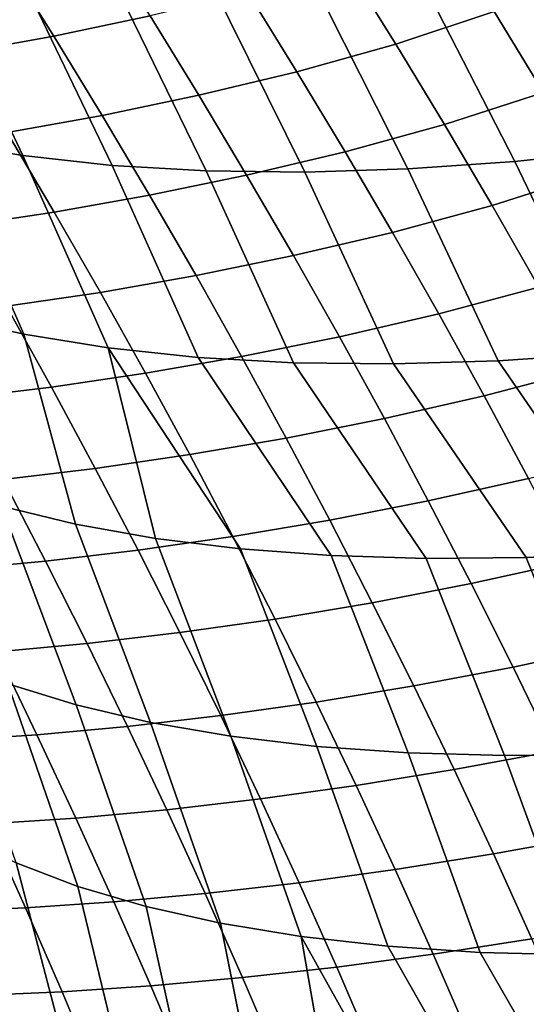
# Model space of a CAD drawing. Header units: metres. Extents: x -29 to 117, y -464 to 29.
# Tile 238 of 362: x 28.04 to 29.77, y 8.39 to 11.75. Entities that reach past the tile are written whole.
import ezdxf

# ---------------------------------------------------------------- set-up
doc = ezdxf.new("R2010")
doc.units = ezdxf.units.M
doc.layers.add('solid_24_501_056_XXX', color=7, linetype='CONTINUOUS')

msp = doc.modelspace()

# ---------------------------------------------------------------- linework, layer by layer
at = {"layer": 'solid_24_501_056_XXX'}
for points in [[(28.153046, 11.698453, 78.250122), (28.481749, 11.767715, 78.050812), (28.312296, 12.036359, 77.928833), (27.984922, 11.966834, 78.130173)], [(29.320038, 11.671066, 77.814041), (29.656456, 11.782442, 77.652603), (29.485374, 12.055758, 77.525719), (29.150736, 11.94322, 77.689865)], [(27.741116, 11.937392, 23.590824), (28.047808, 11.290633, 23.249197), (27.761469, 11.33863, 22.873144), (27.457275, 11.986167, 23.222143)], [(27.83004, 11.640263, 78.462173), (28.153046, 11.698453, 78.250122), (27.984922, 11.966834, 78.130173), (27.663189, 11.908591, 78.344086)], [(28.041872, 11.903417, 23.947563), (28.35194, 11.257243, 23.61265), (28.047808, 11.290633, 23.249197), (27.741116, 11.937392, 23.590824)], [(28.982729, 11.577389, 77.986015), (29.320038, 11.671066, 77.814041), (29.150736, 11.94322, 77.689865), (28.814953, 11.848715, 77.864243)], [(29.766617, 11.957475, 25.516575), (30.10532, 11.311376, 25.203602), (29.727116, 11.271107, 24.918911), (29.395544, 11.916838, 25.234571)], [(28.358652, 11.884338, 24.291304), (28.672943, 11.238561, 23.962393), (28.35194, 11.257243, 23.61265), (28.041872, 11.903417, 23.947563)], [(29.395544, 11.916838, 25.234571), (29.727116, 11.271107, 24.918911), (29.36158, 11.245503, 24.61652), (29.036491, 11.891059, 24.935762)], [(28.690519, 11.880215, 24.621029), (29.00983, 11.234644, 24.297358), (28.672943, 11.238561, 23.962393), (28.358652, 11.884338, 24.291304)], [(29.036491, 11.891059, 24.935762), (29.36158, 11.245503, 24.61652), (29.00983, 11.234644, 24.297358), (28.690519, 11.880215, 24.621029)], [(28.648123, 11.496958, 78.170387), (28.982729, 11.577389, 77.986015), (28.814953, 11.848715, 77.864243), (28.481749, 11.767715, 78.050812)], [(29.656456, 11.782442, 77.652603), (29.824371, 11.506766, 77.777023), (30.194866, 11.578075, 77.654518), (30.026506, 11.854333, 77.528313)], [(28.318092, 11.428038, 78.367683), (28.648123, 11.496958, 78.170387), (28.481749, 11.767715, 78.050812), (28.153046, 11.698453, 78.250122)], [(29.486183, 11.396649, 77.93576), (29.824371, 11.506766, 77.777023), (29.656456, 11.782442, 77.652603), (29.320038, 11.671066, 77.814041)], [(27.993818, 11.369973, 78.577858), (28.318092, 11.428038, 78.367683), (28.153046, 11.698453, 78.250122), (27.83004, 11.640263, 78.462173)], [(29.147352, 11.303888, 78.105347), (29.486183, 11.396649, 77.93576), (29.320038, 11.671066, 77.814041), (28.982729, 11.577389, 77.986015)], [(28.81135, 11.22411, 78.287529), (29.147352, 11.303888, 78.105347), (28.982729, 11.577389, 77.986015), (28.648123, 11.496958, 78.170387)], [(29.649099, 11.119988, 78.054985), (29.989048, 11.22875, 77.898918), (29.824371, 11.506766, 77.777023), (29.486183, 11.396649, 77.93576)], [(28.479998, 11.155609, 78.482796), (28.81135, 11.22411, 78.287529), (28.648123, 11.496958, 78.170387), (28.318092, 11.428038, 78.367683)], [(27.761469, 11.33863, 22.873144), (28.050325, 10.680923, 22.541281), (27.78126, 10.742081, 22.14595), (27.493799, 11.401085, 22.485636)], [(28.154457, 11.097746, 78.691116), (28.479998, 11.155609, 78.482796), (28.318092, 11.428038, 78.367683), (27.993818, 11.369973, 78.577858)], [(27.835657, 11.050216, 78.912239), (28.154457, 11.097746, 78.691116), (27.993818, 11.369973, 78.577858), (27.676237, 11.322453, 78.800697)], [(29.308756, 11.028233, 78.222183), (29.649099, 11.119988, 78.054985), (29.486183, 11.396649, 77.93576), (29.147352, 11.303888, 78.105347)], [(28.047808, 11.290633, 23.249197), (28.338978, 10.633953, 22.924551), (28.050325, 10.680923, 22.541281), (27.761469, 11.33863, 22.873144)], [(28.971361, 10.949191, 78.402184), (29.308756, 11.028233, 78.222183), (29.147352, 11.303888, 78.105347), (28.81135, 11.22411, 78.287529)], [(30.10532, 11.311376, 25.203602), (30.427515, 10.655131, 24.906559), (30.042326, 10.615472, 24.619364), (29.727116, 11.271107, 24.918911)], [(28.35194, 11.257243, 23.61265), (28.646313, 10.601316, 23.294556), (28.338978, 10.633953, 22.924551), (28.047808, 11.290633, 23.249197)], [(29.727116, 11.271107, 24.918911), (30.042326, 10.615472, 24.619364), (29.670467, 10.590204, 24.313578), (29.36158, 11.245503, 24.61652)], [(28.672943, 11.238561, 23.962393), (28.971361, 10.583115, 23.650131), (28.646313, 10.601316, 23.294556), (28.35194, 11.257243, 23.61265)], [(29.00983, 11.234644, 24.297358), (29.313105, 10.579407, 23.990162), (28.971361, 10.583115, 23.650131), (28.672943, 11.238561, 23.962393)], [(29.36158, 11.245503, 24.61652), (29.670467, 10.590204, 24.313578), (29.313105, 10.579407, 23.990162), (29.00983, 11.234644, 24.297358)], [(28.638695, 10.881191, 78.595444), (28.971361, 10.949191, 78.402184), (28.81135, 11.22411, 78.287529), (28.479998, 11.155609, 78.482796)], [(29.808716, 10.841102, 78.171654), (30.150414, 10.94841, 78.01825), (29.989048, 11.22875, 77.898918), (29.649099, 11.119988, 78.054985)], [(28.311893, 10.823605, 78.801895), (28.638695, 10.881191, 78.595444), (28.479998, 11.155609, 78.482796), (28.154457, 11.097746, 78.691116)], [(27.991877, 10.776135, 79.021309), (28.311893, 10.823605, 78.801895), (28.154457, 11.097746, 78.691116), (27.835657, 11.050216, 78.912239)], [(29.466867, 10.750443, 78.336487), (29.808716, 10.841102, 78.171654), (29.649099, 11.119988, 78.054985), (29.308756, 11.028233, 78.222183)], [(29.128092, 10.672223, 78.51432), (29.466867, 10.750443, 78.336487), (29.308756, 11.028233, 78.222183), (28.971361, 10.949191, 78.402184)], [(28.794117, 10.604804, 78.705566), (29.128092, 10.672223, 78.51432), (28.971361, 10.949191, 78.402184), (28.638695, 10.881191, 78.595444)], [(28.466061, 10.547571, 78.910172), (28.794117, 10.604804, 78.705566), (28.638695, 10.881191, 78.595444), (28.311893, 10.823605, 78.801895)], [(29.621622, 10.470536, 78.448212), (29.964964, 10.560008, 78.285736), (29.808716, 10.841102, 78.171654), (29.466867, 10.750443, 78.336487)], [(28.144836, 10.500236, 79.127869), (28.466061, 10.547571, 78.910172), (28.311893, 10.823605, 78.801895), (27.991877, 10.776135, 79.021309)], [(27.831259, 10.462624, 79.358345), (28.144836, 10.500236, 79.127869), (27.991877, 10.776135, 79.021309), (27.679468, 10.738605, 79.253342)], [(28.050325, 10.680923, 22.541281), (28.227331, 10.032613, 22.089108), (27.974075, 10.094145, 21.697924), (27.78126, 10.742081, 22.14595)], [(29.281473, 10.393226, 78.623886), (29.621622, 10.470536, 78.448212), (29.466867, 10.750443, 78.336487), (29.128092, 10.672223, 78.51432)], [(28.338978, 10.633953, 22.924551), (28.499834, 9.983809, 22.46899), (28.227331, 10.032613, 22.089108), (28.050325, 10.680923, 22.541281)], [(28.946198, 10.326469, 78.813141), (29.281473, 10.393226, 78.623886), (29.128092, 10.672223, 78.51432), (28.794117, 10.604804, 78.705566)], [(28.338978, 10.633953, 22.924551), (28.646313, 10.601316, 23.294556), (29.09926, 9.924928, 23.19035), (28.790766, 9.947878, 22.836437)], [(28.338978, 10.633953, 22.924551), (28.790766, 9.947878, 22.836437), (28.499834, 9.983809, 22.46899)], [(28.616894, 10.269669, 79.0159), (28.946198, 10.326469, 78.813141), (28.794117, 10.604804, 78.705566), (28.466061, 10.547571, 78.910172)], [(28.646313, 10.601316, 23.294556), (28.971361, 10.583115, 23.650131), (29.424395, 9.915029, 23.529673), (29.09926, 9.924928, 23.19035)], [(29.670467, 10.590204, 24.313578), (30.042326, 10.615472, 24.619364), (30.489691, 9.963727, 24.450193), (30.120649, 9.934457, 24.160536)], [(28.971361, 10.583115, 23.650131), (29.313105, 10.579407, 23.990162), (29.765196, 9.918207, 23.85339), (29.424395, 9.915029, 23.529673)], [(29.313105, 10.579407, 23.990162), (29.670467, 10.590204, 24.313578), (30.120649, 9.934457, 24.160536), (29.765196, 9.918207, 23.85339)], [(29.772947, 10.188534, 78.55732), (30.117771, 10.276726, 78.397179), (29.964964, 10.560008, 78.285736), (29.621622, 10.470536, 78.448212)], [(28.294468, 10.222539, 79.231895), (28.616894, 10.269669, 79.0159), (28.466061, 10.547571, 78.910172), (28.144836, 10.500236, 79.127869)], [(27.979731, 10.184916, 79.460808), (28.294468, 10.222539, 79.231895), (28.144836, 10.500236, 79.127869), (27.831259, 10.462624, 79.358345)], [(29.431437, 10.112218, 78.730858), (29.772947, 10.188534, 78.55732), (29.621622, 10.470536, 78.448212), (29.281473, 10.393226, 78.623886)], [(29.094868, 10.046208, 78.918129), (29.431437, 10.112218, 78.730858), (29.281473, 10.393226, 78.623886), (28.946198, 10.326469, 78.813141)], [(28.764328, 9.989917, 79.119049), (29.094868, 10.046208, 78.918129), (28.946198, 10.326469, 78.813141), (28.616894, 10.269669, 79.0159)], [(28.440708, 9.943069, 79.333351), (28.764328, 9.989917, 79.119049), (28.616894, 10.269669, 79.0159), (28.294468, 10.222539, 79.231895)], [(28.124819, 9.905503, 79.560707), (28.440708, 9.943069, 79.333351), (28.294468, 10.222539, 79.231895), (27.979731, 10.184916, 79.460808)], [(29.577913, 9.829221, 78.835182), (29.920776, 9.904454, 78.663773), (29.772947, 10.188534, 78.55732), (29.431437, 10.112218, 78.730858)], [(27.817442, 9.877041, 79.800743), (28.124819, 9.905503, 79.560707), (27.979731, 10.184916, 79.460808), (27.673471, 10.156612, 79.702255)], [(27.974075, 10.094145, 21.697924), (28.229378, 9.414964, 21.392555), (27.996279, 9.48656, 20.983456), (27.740818, 10.168221, 21.296608)], [(28.227331, 10.032613, 22.089108), (28.483347, 9.355501, 21.791037), (28.229378, 9.414964, 21.392555), (27.974075, 10.094145, 21.697924)], [(29.240065, 9.764039, 79.020485), (29.577913, 9.829221, 78.835182), (29.431437, 10.112218, 78.730858), (29.094868, 10.046208, 78.918129)], [(28.499834, 9.983809, 22.46899), (28.75741, 9.308354, 22.177677), (28.483347, 9.355501, 21.791037), (28.227331, 10.032613, 22.089108)], [(28.908297, 9.708337, 79.219582), (29.240065, 9.764039, 79.020485), (29.094868, 10.046208, 78.918129), (28.764328, 9.989917, 79.119049)], [(28.583494, 9.661846, 79.432198), (28.908297, 9.708337, 79.219582), (28.764328, 9.989917, 79.119049), (28.440708, 9.943069, 79.333351)], [(28.790766, 9.947878, 22.836437), (29.050724, 9.273668, 22.551291), (28.75741, 9.308354, 22.177677), (28.499834, 9.983809, 22.46899)], [(28.26646, 9.624411, 79.658012), (28.583494, 9.661846, 79.432198), (28.440708, 9.943069, 79.333351), (28.124819, 9.905503, 79.560707)], [(29.09926, 9.924928, 23.19035), (29.362392, 9.251549, 22.91073), (29.050724, 9.273668, 22.551291), (28.790766, 9.947878, 22.836437)], [(29.424395, 9.915029, 23.529673), (29.691458, 9.242064, 23.254894), (29.362392, 9.251549, 22.91073), (29.09926, 9.924928, 23.19035)], [(29.765196, 9.918207, 23.85339), (30.036913, 9.245243, 23.582729), (29.691458, 9.242064, 23.254894), (29.424395, 9.915029, 23.529673)], [(30.120649, 9.934457, 24.160536), (30.397696, 9.261076, 23.893227), (30.036913, 9.245243, 23.582729), (29.765196, 9.918207, 23.85339)], [(27.957975, 9.595856, 79.896629), (28.26646, 9.624411, 79.658012), (28.124819, 9.905503, 79.560707), (27.817442, 9.877041, 79.800743)], [(29.720837, 9.544252, 78.936829), (30.065037, 9.618314, 78.767517), (29.920776, 9.904454, 78.663773), (29.577913, 9.829221, 78.835182)], [(29.38172, 9.479984, 79.120178), (29.720837, 9.544252, 78.936829), (29.577913, 9.829221, 78.835182), (29.240065, 9.764039, 79.020485)], [(29.048737, 9.424951, 79.317467), (29.38172, 9.479984, 79.120178), (29.240065, 9.764039, 79.020485), (28.908297, 9.708337, 79.219582)], [(28.722761, 9.378893, 79.528412), (29.048737, 9.424951, 79.317467), (28.908297, 9.708337, 79.219582), (28.583494, 9.661846, 79.432198)], [(28.404594, 9.341658, 79.752686), (28.722761, 9.378893, 79.528412), (28.583494, 9.661846, 79.432198), (28.26646, 9.624411, 79.658012)], [(28.095011, 9.313079, 79.989899), (28.404594, 9.341658, 79.752686), (28.26646, 9.624411, 79.658012), (27.957975, 9.595856, 79.896629)], [(29.860136, 9.257339, 79.035744), (30.205658, 9.330141, 78.868515), (30.065037, 9.618314, 78.767517), (29.720837, 9.544252, 78.936829)], [(27.794701, 9.293114, 80.239609), (28.095011, 9.313079, 79.989899), (27.957975, 9.595856, 79.896629), (27.65873, 9.576138, 80.147606)], [(27.996279, 9.48656, 20.983456), (28.235168, 8.795403, 20.690041), (28.024824, 8.875471, 20.263636), (27.784769, 9.57007, 20.564991)], [(29.519764, 9.194069, 79.217171), (29.860136, 9.257339, 79.035744), (29.720837, 9.544252, 78.936829), (29.38172, 9.479984, 79.120178)], [(28.229378, 9.414964, 21.392555), (28.467972, 8.726761, 21.106655), (28.235168, 8.795403, 20.690041), (27.996279, 9.48656, 20.983456)], [(29.185577, 9.139786, 79.412666), (29.519764, 9.194069, 79.217171), (29.38172, 9.479984, 79.120178), (29.048737, 9.424951, 79.317467)], [(28.483347, 9.355501, 21.791037), (28.722502, 8.669759, 21.512169), (28.467972, 8.726761, 21.106655), (28.229378, 9.414964, 21.392555)], [(28.858442, 9.094237, 79.621956), (29.185577, 9.139786, 79.412666), (29.048737, 9.424951, 79.317467), (28.722761, 9.378893, 79.528412)], [(28.539154, 9.057277, 79.844704), (28.858442, 9.094237, 79.621956), (28.722761, 9.378893, 79.528412), (28.404594, 9.341658, 79.752686)], [(28.75741, 9.308354, 22.177677), (28.997957, 8.624578, 21.90531), (28.722502, 8.669759, 21.512169), (28.483347, 9.355501, 21.791037)], [(27.92712, 9.008593, 80.328964), (28.228483, 9.028742, 80.080528), (28.095011, 9.313079, 79.989899), (27.794701, 9.293114, 80.239609)], [(28.228483, 9.028742, 80.080528), (28.539154, 9.057277, 79.844704), (28.404594, 9.341658, 79.752686), (28.095011, 9.313079, 79.989899)], [(29.050724, 9.273668, 22.551291), (29.293474, 8.591357, 22.28484), (28.997957, 8.624578, 21.90531), (28.75741, 9.308354, 22.177677)], [(29.362392, 9.251549, 22.91073), (29.608122, 8.570205, 22.649567), (29.293474, 8.591357, 22.28484), (29.050724, 9.273668, 22.551291)], [(29.691458, 9.242064, 23.254894), (29.940912, 8.561185, 22.998346), (29.608122, 8.570205, 22.649567), (29.362392, 9.251549, 22.91073)], [(29.654129, 8.906342, 79.311424), (29.995739, 8.968529, 79.131912), (29.860136, 9.257339, 79.035744), (29.519764, 9.194069, 79.217171)], [(30.036913, 9.245243, 23.582729), (30.290798, 8.564326, 23.330078), (29.940912, 8.561185, 22.998346), (29.691458, 9.242064, 23.254894)], [(29.318752, 8.852889, 79.50515), (29.654129, 8.906342, 79.311424), (29.519764, 9.194069, 79.217171), (29.185577, 9.139786, 79.412666)], [(28.990473, 8.807926, 79.712799), (29.318752, 8.852889, 79.50515), (29.185577, 9.139786, 79.412666), (28.858442, 9.094237, 79.621956)], [(28.670076, 8.771312, 79.934036), (28.990473, 8.807926, 79.712799), (28.858442, 9.094237, 79.621956), (28.539154, 9.057277, 79.844704)], [(28.358332, 8.742889, 80.168472), (28.670076, 8.771312, 79.934036), (28.539154, 9.057277, 79.844704), (28.228483, 9.028742, 80.080528)], [(28.055927, 8.722622, 80.415665), (28.358332, 8.742889, 80.168472), (28.228483, 9.028742, 80.080528), (27.92712, 9.008593, 80.328964)], [(27.763651, 8.710184, 80.675201), (28.055927, 8.722622, 80.415665), (27.92712, 9.008593, 80.328964), (27.635859, 8.996494, 80.589638)], [(28.024824, 8.875471, 20.263636), (28.204689, 8.189722, 19.885378), (28.031204, 8.275232, 19.457392), (27.837597, 8.966712, 19.828783)], [(29.784744, 8.616848, 79.402908), (30.127579, 8.677868, 79.225273), (29.995739, 8.968529, 79.131912), (29.654129, 8.906342, 79.311424)], [(29.448196, 8.564306, 79.594879), (29.784744, 8.616848, 79.402908), (29.654129, 8.906342, 79.311424), (29.318752, 8.852889, 79.50515)], [(28.235168, 8.795403, 20.690041), (28.400536, 8.113997, 20.305487), (28.204689, 8.189722, 19.885378), (28.024824, 8.875471, 20.263636)], [(29.118784, 8.520006, 79.800911), (29.448196, 8.564306, 79.594879), (29.318752, 8.852889, 79.50515), (28.990473, 8.807926, 79.712799)], [(28.467972, 8.726761, 21.106655), (28.618162, 8.048281, 20.716463), (28.400536, 8.113997, 20.305487), (28.235168, 8.795403, 20.690041)], [(28.797295, 8.48381, 80.020653), (29.118784, 8.520006, 79.800911), (28.990473, 8.807926, 79.712799), (28.670076, 8.771312, 79.934036)], [(28.181059, 8.435246, 80.499672), (28.484489, 8.455569, 80.253723), (28.358332, 8.742889, 80.168472), (28.055927, 8.722622, 80.415665)], [(28.484489, 8.455569, 80.253723), (28.797295, 8.48381, 80.020653), (28.670076, 8.771312, 79.934036), (28.358332, 8.742889, 80.168472)], [(27.887781, 8.422529, 80.758087), (28.181059, 8.435246, 80.499672), (28.055927, 8.722622, 80.415665), (27.763651, 8.710184, 80.675201)], [(28.722502, 8.669759, 21.512169), (28.856915, 7.992772, 21.117083), (28.618162, 8.048281, 20.716463), (28.467972, 8.726761, 21.106655)], [(28.997957, 8.624578, 21.90531), (29.116087, 7.947635, 21.506151), (28.856915, 7.992772, 21.117083), (28.722502, 8.669759, 21.512169)], [(28.997957, 8.624578, 21.90531), (29.293474, 8.591357, 22.28484), (29.69253, 7.888982, 22.245028), (29.394901, 7.913004, 21.882505)], [(28.997957, 8.624578, 21.90531), (29.394901, 7.913004, 21.882505), (29.116087, 7.947635, 21.506151)], [(29.573839, 8.274085, 79.681831), (29.911543, 8.325636, 79.491577), (29.784744, 8.616848, 79.402908), (29.448196, 8.564306, 79.594879)], [(29.293474, 8.591357, 22.28484), (29.608122, 8.570205, 22.649567), (30.008081, 7.875642, 22.592634), (29.69253, 7.888982, 22.245028)], [(29.243313, 8.230523, 79.886261), (29.573839, 8.274085, 79.681831), (29.448196, 8.564306, 79.594879), (29.118784, 8.520006, 79.800911)], [(29.608122, 8.570205, 22.649567), (29.940912, 8.561185, 22.998346), (30.340618, 7.873024, 22.924286), (30.008081, 7.875642, 22.592634)], [(28.920746, 8.194818, 80.10453), (29.243313, 8.230523, 79.886261), (29.118784, 8.520006, 79.800911), (28.797295, 8.48381, 80.020653)], [(27.8806, 8.370272, 19.022804), (28.091852, 7.645213, 18.747202), (27.96833, 7.743188, 18.299486), (27.753323, 8.474557, 18.582912)], [(28.606899, 8.166826, 80.33625), (28.920746, 8.194818, 80.10453), (28.797295, 8.48381, 80.020653), (28.484489, 8.455569, 80.253723)], [(28.302456, 8.146513, 80.580971), (28.606899, 8.166826, 80.33625), (28.484489, 8.455569, 80.253723), (28.181059, 8.435246, 80.499672)], [(28.00819, 8.133576, 80.83828), (28.302456, 8.146513, 80.580971), (28.181059, 8.435246, 80.499672), (27.887781, 8.422529, 80.758087)]]:
    msp.add_3dface(points, dxfattribs=at)

doc.saveas('drawing.dxf')
